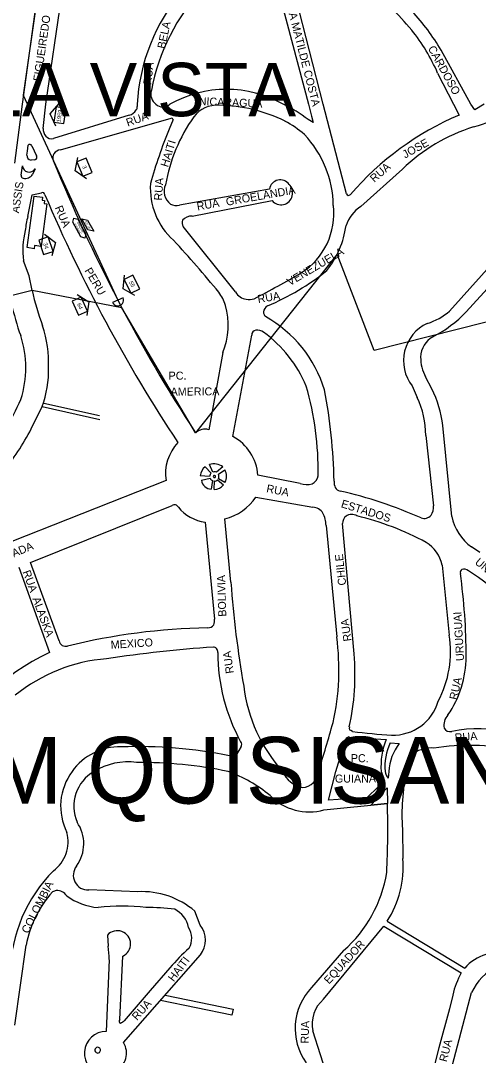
# Model space of a CAD drawing. Extents: x 325709 to 364434, y 7573432 to 7597073.
# Drawn here: x 338070 to 338412, y 7588289 to 7589064 of the extents above; entities that cross this region are included whole.
import ezdxf

# ---------------------------------------------------------------- set-up
doc = ezdxf.new("R2010")
doc.units = 0
for name, color, linetype in [('EDIFEXISTENT', 7, 'Continuous'), ('EDIFOBRAEXIS', 7, 'Continuous'), ('FORMATO', 7, 'Continuous'), ('LIMITE_BAIRROS_MUNICIPIOS', 7, 'Continuous'), ('LOGRADOURO', 7, 'Continuous'), ('LOGRADOURO_TEXTO', 7, 'Continuous'), ('NUM_REF', 7, 'Continuous'), ('SIMBOLO', 7, 'Continuous'), ('TEXTO', 7, 'Continuous'), ('TUBO_PEAD_GN_63', 7, 'Continuous')]:
    doc.layers.add(name, color=color, linetype=linetype)

# ---------------------------------------------------------------- blocks, each defined once
blk = doc.blocks.new('NUM_REF')
at = {"layer": 'NUM_REF'}
blk.add_lwpolyline([(-4.3125, 0.9375), (0, 3.75), (4.3125, 0.9375)], dxfattribs=at)
blk.add_lwpolyline([(2.875, -1.875), (2.875, 1.875), (-2.875, 1.875), (-2.875, -1.875)], close=True, dxfattribs=at)

msp = doc.modelspace()

# ---------------------------------------------------------------- linework, layer by layer
at = {"layer": 'EDIFEXISTENT'}
for p, q in [((338074.56, 7588894.49), (338079.88, 7588933.11)), ((338079.88, 7588933.11), (338086.2, 7588932.24)), ((338086.2, 7588932.24), (338085.9, 7588930.11)), ((338089.39, 7588927.31), (338084.98, 7588895.36)), ((338085.9, 7588930.11), (338087.66, 7588929.87)), ((338087.66, 7588929.87), (338087.34, 7588927.59)), ((338087.34, 7588927.59), (338089.39, 7588927.31)), ((338079.78, 7588893.57), (338074.56, 7588894.49)), ((338080.12, 7588896.03), (338079.78, 7588893.57)), ((338084.98, 7588895.36), (338080.12, 7588896.03))]:
    msp.add_line(p, q, dxfattribs=at)
at = {"layer": 'EDIFOBRAEXIS'}
for p, q in [((338074.75, 7588966.8), (338075.24, 7588971.18)), ((338078.07, 7588970.83), (338081.47, 7588963.17)), ((338074.32, 7588963.73), (338074.75, 7588966.8)), ((338070.11, 7588948.64), (338071.05, 7588955.79)), ((338080.46, 7588960.29), (338077.49, 7588959.95)), ((338080.54, 7588953.54), (338078.64, 7588949.26)), ((338087.01, 7588777.95), (338128.63, 7588768.6)), ((338085.95, 7588775.44), (338129.08, 7588765.56)), ((338213.58, 7588726.14), (338211.09, 7588731.86)), ((338211.13, 7588722.98), (338204.18, 7588723.41)), ((338207.8, 7588730.24), (338212.46, 7588725.41)), ((338221.05, 7588730.1), (338216.27, 7588726.07)), ((338217.89, 7588724.61), (338222.48, 7588727.83)), ((338204.99, 7588720.11), (338211.57, 7588721.61)), ((338213.44, 7588719.85), (338212.46, 7588713.41)), ((338214.61, 7588713.32), (338214.73, 7588719.64)), ((338217.2, 7588720.38), (338221.61, 7588716.62)), ((338222.67, 7588718.47), (338217.81, 7588721.14)), ((338305.7, 7588501.91), (338312.85, 7588525.28)), ((338315.99, 7588527.73), (338343.36, 7588525.9)), ((338346.44, 7588523.3), (338353.13, 7588522.95)), ((338345.38, 7588501.91), (338344.94, 7588496.87)), ((338177.84, 7588334.22), (338228.72, 7588323.91))]:
    msp.add_line(p, q, dxfattribs=at)
for points in [[(338331.9, 7588476.61), (338344.12, 7588489.77), (338344.25, 7588477.81), (338331.9, 7588476.61)], [(338228.72, 7588323.91), (338227.81, 7588319.36), (338174.29, 7588330.2)]]:
    msp.add_lwpolyline(points, dxfattribs=at)
for centre, radius, start, end in [((338076.55, 7588970.12), 1.69, 24.95269, 141.02225), ((338077.81, 7588963.44), 3.5, 175.21995, 264.81546), ((338080.23, 7588961.99), 1.72, 277.75846, 43.68586), ((338076.15, 7588956.14), 5.11, 184.01438, 329.36915), ((338071.55, 7588948.05), 1.56, 157.9656, 271.41784), ((338073.27, 7588952.58), 6.31, 254.58942, 328.3012), ((338214.52, 7588722.28), 10.18, 50.14547, 109.72109), ((338213.71, 7588722.73), 9.55, 128.17003, 175.89733), ((338213.99, 7588722.99), 2.86, 122.25393, 180.07671), ((338214.86, 7588723.55), 2.89, 60.76881, 116.28584), ((338214.77, 7588722.95), 0.856, 80.15338, 268.82849), ((338214.79, 7588722.95), 0.854, 267.35191, 81.62996), ((338213.43, 7588722.97), 4.75, 337.2958, 20.24794), ((338215, 7588722.99), 8.91, 329.43992, 32.88128), ((338213.14, 7588721.68), 8.3, 190.92008, 265.27007), ((338214.32, 7588722.64), 2.93, 200.6256, 252.59596), ((338214.47, 7588722.7), 9.38, 270.87777, 319.62073), ((338215.36, 7588722.01), 2.46, 255.20079, 318.38712), ((338315.56, 7588525.04), 2.73, 80.90571, 174.87409), ((338391.91, 7588505.98), 52.47, 157.6907, 184.44572), ((338383.8, 7588505.39), 41.44, 154.38966, 184.81113), ((338383.38, 7588499.85), 38.06, 142.6383, 176.89712), ((338355.34, 7588504.98), 13.19, 193.45596, 217.97034), ((338127.36, 7588293.09), 2.14, 90.99904, 258.87246), ((338127.35, 7588293.09), 2.14, 259.32892, 90.54258)]:
    msp.add_arc(centre, radius, start, end, dxfattribs=at)
at = {"layer": 'LIMITE_BAIRROS_MUNICIPIOS'}
msp.add_lwpolyline([(338684.37, 7588906.03), (338334.39, 7588817.36), (338306.72, 7588889.49), (338200.72, 7588755.56), (338145.48, 7588849.37), (338078.28, 7588862.43), (337953.19, 7588831.09)], dxfattribs=at)
at = {"layer": 'LOGRADOURO'}
for p, q in [((338102.79, 7589236.03), (338070.89, 7589001.91)), ((338088.46, 7589001.91), (338122.86, 7589232.14)), ((338296.19, 7589001.91), (338271.46, 7589098.56)), ((338264.9, 7589078.21), (338285.18, 7589001.91)), ((338406.7, 7589001.91), (338384.48, 7589042.38)), ((338381.85, 7589025.23), (338393.64, 7589001.91)), ((338070.89, 7589001.91), (338065.03, 7588957.74)), ((338086.61, 7588983.63), (338088.46, 7589001.91)), ((338156.92, 7589001.91), (338157.04, 7589000.17)), ((338313.76, 7588934.82), (338296.19, 7589001.91)), ((338393.64, 7589001.91), (338397.92, 7588993.73)), ((338409.82, 7588997.65), (338406.7, 7589001.91)), ((338416.69, 7589001.91), (338409.82, 7588997.65)), ((338151.08, 7588993.76), (338094.35, 7588976.19)), ((338099.62, 7588967.72), (338182.44, 7588991.54)), ((338183.8, 7588990.32), (338180.8, 7588983.14)), ((338288.76, 7588988.12), (338285.01, 7588990.36)), ((338324.42, 7588925.31), (338355.53, 7588953.27)), ((338075.05, 7588917.76), (338078.46, 7588934.04)), ((338078.46, 7588934.04), (338085.31, 7588935.51)), ((338256.04, 7588938.29), (338188.58, 7588926.34)), ((338198.03, 7588918.09), (338257.91, 7588929.67)), ((338464.04, 7588928.98), (338390.8, 7588846.91)), ((338230.59, 7588861.22), (338191.38, 7588910.15)), ((338313.29, 7588910.95), (338313.29, 7588910.95)), ((338228.67, 7588752.88), (338242.67, 7588828.77)), ((338377.44, 7588788.65), (338372.81, 7588797.65)), ((338362.81, 7588790.79), (338366.56, 7588782.24)), ((338077.65, 7588758.6), (338085.95, 7588775.44)), ((338392.38, 7588693.03), (338385.74, 7588761.15)), ((338373.04, 7588753.72), (338378.68, 7588701.05)), ((338279.03, 7588717.79), (338247.3, 7588724.02)), ((338178.55, 7588719.91), (338028.06, 7588660.39)), ((338245.87, 7588707.56), (338288.5, 7588699.9)), ((338077.07, 7588658.51), (338183.23, 7588701.16)), ((338207.78, 7588688.74), (338214.79, 7588616.13)), ((338227.13, 7588643.65), (338222.67, 7588691.19)), ((338298.34, 7588686.32), (338306.3, 7588602.68)), ((338319.31, 7588589.94), (338310.74, 7588687.68)), ((338413.34, 7588665.96), (338407.24, 7588670.17)), ((338068.29, 7588655.01), (338091.26, 7588591)), ((338098.49, 7588599.9), (338077.07, 7588658.51)), ((338385.3, 7588656.54), (338390.52, 7588604.12)), ((338234.84, 7588520.63), (338231.39, 7588514.58)), ((338339.59, 7588501.91), (338341.39, 7588497.46)), ((338296.78, 7588473.13), (338344.25, 7588477.81)), ((338355.47, 7588458.81), (338355.89, 7588436.66)), ((338157.42, 7588411.82), (338120.68, 7588413.12)), ((338204.05, 7588386.68), (338200.01, 7588397.31)), ((338344.08, 7588389.69), (338402.22, 7588354.58)), ((338296.45, 7588331.19), (338341.6, 7588385.88)), ((338341.6, 7588385.88), (338399.56, 7588350.92)), ((338065.34, 7588311.88), (338073.87, 7588371.7)), ((338311.41, 7588367.75), (338287.54, 7588340.09)), ((338135.88, 7588360.9), (338133.83, 7588307.15)), ((338144.09, 7588315.98), (338146.15, 7588363.56)), ((338146.8, 7588298.74), (338204.25, 7588364.48)), ((338383.5, 7588246.03), (338407.29, 7588336.25)), ((338301.92, 7588265.72), (338288.55, 7588307.63)), ((338146.8, 7588298.74), (338146.8, 7588298.74))]:
    msp.add_line(p, q, dxfattribs=at)
for points in [[(338285.18, 7589001.91), (338287.56, 7588993.03), (338288.76, 7588988.12)], [(338403.26, 7588846.36), (338448.16, 7588895.48), (338465.73, 7588914.57)], [(338078.28, 7588862.43), (338076.07, 7588873.19), (338071.76, 7588884.58)], [(338221.18, 7588815.79), (338210.51, 7588758.01), (338210.51, 7588758.01)], [(338318.18, 7588531.95), (338316.89, 7588532.59), (338315.97, 7588533.07)], [(338337.39, 7588490.47), (338329.08, 7588482.43), (338300.15, 7588480.31), (338305.7, 7588501.91)], [(338134.74, 7588379.37), (338134.74, 7588379.37), (338135.25, 7588370.96)], [(338181.47, 7588354.67), (338166.63, 7588337.77), (338147.14, 7588315.06)], [(338393.17, 7588334.42), (338390.86, 7588324.03), (338382.89, 7588294.72), (338373.54, 7588258.43), (338370.44, 7588247.55)]]:
    msp.add_lwpolyline(points, dxfattribs=at)
for centre, radius, start, end in [((338319.86, 7588983.47), 154.95, 137.20409, 169.23245), ((338037.09, 7588777.03), 429.55, 40.76335, 46.91675), ((338299.57, 7588994.15), 142.85, 139.71703, 176.88406), ((338240.92, 7588957.8), 166.62, 30.50535, 43.00616), ((338251.28, 7588968.66), 142.3, 23.42441, 38.63069), ((338176.46, 7589009.46), 9.32, 161.43749, 234.08661), ((338223.85, 7588926.04), 86.95, 60.75097, 119.24903), ((338176.18, 7589007.17), 7.39, 225.40808, 314.59192), ((338218.57, 7588903.85), 109.08, 52.47514, 64.02633), ((338149.07, 7589001.97), 8.45, 283.74878, 328.56447), ((338153.65, 7588999.75), 3.42, 320.26758, 7.18158), ((338216.78, 7588979.21), 21.92, 86.22, 143.03318), ((338216.01, 7588882.34), 118.76, 64.24543, 88.92824), ((338354.46, 7589164.2), 187.39, 286.83153, 296.52771), ((338301.68, 7588920.17), 125.31, 144.80926, 170.1705), ((338182.12, 7588989.81), 1.76, 16.64607, 79.33403), ((338223.4, 7588909.82), 90.94, 49.68464, 60.91387), ((338484.03, 7588790.76), 220.48, 112.98988, 139.43402), ((338095.05, 7588983.35), 8.44, 178.09259, 219.77507), ((338542.86, 7588836.77), 390.53, 157.98796, 164.28681), ((338223.82, 7588924.53), 79.98, 1.07632, 43.0841), ((338448.85, 7588856.66), 134.32, 107.38186, 134.00504), ((338092.81, 7588981.55), 5.57, 220.27065, 285.98125), ((338099.17, 7588961.93), 5.41, 148.28096, 202.84847), ((338100.65, 7588960.13), 7.65, 97.76573, 142.63818), ((339192.17, 7589402.57), 1183.89, 201.96049, 213.12791), ((338219.05, 7588938.85), 52.26, 175.95286, 228.12879), ((338188.63, 7588936.54), 11.57, 154.24272, 234.60647), ((338264.08, 7588937.13), 8.12, 35.35711, 171.80102), ((338264.47, 7588935.61), 8.81, 344.36482, 44.98258), ((338086.01, 7588933.77), 1.87, 6.60471, 111.89647), ((339143.49, 7589380.64), 1146.22, 202.9345, 213.47983), ((338264.57, 7588935.09), 8.59, 219.14695, 347.53005), ((338315.33, 7588935.1), 1.6, 190.19313, 250.3613), ((338315.16, 7588935.51), 1.95, 259.17953, 315.40926), ((338186.14, 7588934.38), 8.41, 239.99493, 286.86764), ((338252.04, 7588919.8), 52.13, 302.23157, 6.87394), ((338339.08, 7588902.47), 27.15, 122.6921, 161.79389), ((338157.02, 7588897.52), 84.43, 166.12595, 173.37835), ((338197.98, 7588908.5), 9.59, 89.67054, 137.34319), ((338195.81, 7588913.01), 5.27, 157.85251, 212.84173), ((338244.38, 7588920.33), 69.55, 321.8133, 352.24653), ((338136.02, 7588892.02), 64.69, 166.37852, 186.60108), ((337572.25, 7588332.91), 834.24, 39.26822, 42.81886), ((338250.72, 7588893.73), 192.36, 184.82756, 199.83046), ((337958.76, 7589415.28), 627.89, 297.07162, 300.75453), ((338182.29, 7589022.88), 186.59, 292.74659, 308.73493), ((338260.7, 7588902.27), 186.72, 192.31915, 200.84063), ((338192.59, 7588841.93), 31.82, 16.84044, 36.69051), ((338239.35, 7588865.79), 9.88, 207.58621, 265.96419), ((338241.19, 7588865.36), 9.76, 254.95621, 289.92821), ((338169.27, 7588836.27), 55.8, 338.46668, 15.46478), ((338258.06, 7588845.26), 6.63, 123.15786, 171.26824), ((338359.48, 7588883.55), 48.2, 287.72162, 310.52186), ((338256.26, 7588846.22), 4.74, 179.47592, 226.34241), ((338206.01, 7588759.67), 95.47, 17.19081, 60.52573), ((338335.68, 7588910.57), 93.22, 297.2519, 316.46724), ((338000, 7588807.65), 90.69, 357.96617, 18.10588), ((338246.71, 7588828.78), 4.04, 104.22477, 180.20846), ((338246.54, 7588824.65), 8.09, 51.46114, 95.82126), ((338387.11, 7588809.7), 30.79, 114.88483, 217.89103), ((337996.21, 7588804.45), 77.39, 342.14943, 18.08185), ((338195.61, 7588753.78), 95.36, 22.75937, 54.05766), ((338387.52, 7588811.69), 18.44, 119.76467, 177.55883), ((338401.98, 7588812.82), 32.89, 180.60557, 207.47705), ((338010.46, 7588802.52), 80.19, 340.26593, 1.37113), ((338061.96, 7588727.09), 230.52, 359.12138, 16.00834), ((337889.12, 7588710.46), 415.37, 1.2456, 10.74395), ((338303.91, 7588751.44), 82.4, 6.76749, 26.83886), ((337891.09, 7588860.57), 195.8, 320.97849, 335.93511), ((338304.33, 7588753.11), 68.71, 0.50852, 25.07972), ((337874.59, 7588867.14), 230.25, 322.11245, 331.87449), ((338207.71, 7588748.42), 10, 73.74405, 134.39494), ((338211.94, 7588725.07), 33.78, 136.46356, 188.78433), ((338211.34, 7588721.25), 36.07, 4.41075, 61.27642), ((338284.29, 7588724.83), 8.26, 295.43538, 351.1156), ((338284.25, 7588734.69), 17.69, 252.84514, 281.71342), ((338313.97, 7588718.66), 9.61, 175.08509, 204.62483), ((338212.97, 7588729.56), 39.58, 284.1952, 326.23571), ((338310.14, 7588717.57), 5.71, 210.71973, 257.00713), ((338236.94, 7588393.96), 326.08, 66.01823, 77.25906), ((338184.98, 7588699.08), 2.72, 75.91336, 130.09079), ((338183.79, 7588697.24), 4.84, 34.23198, 67.55791), ((338211.64, 7588719.01), 30.52, 218.61916, 262.73035), ((338288.21, 7588690.79), 9.11, 31.57309, 88.13159), ((338368.49, 7588699.73), 10.28, 325.51912, 7.37521), ((338275.85, 7588685.48), 22.51, 2.13548, 26.60935), ((338318.06, 7588687.75), 7.32, 130.77249, 180.56252), ((338317.51, 7588686.08), 8.37, 61.52858, 120.39113), ((338268.52, 7588477.67), 222.17, 61.86339, 76.20293), ((338371.68, 7588698.59), 7.05, 251.76578, 318.45481), ((338428.82, 7588700.46), 37.19, 191.50914, 234.52096), ((338359.12, 7588650.85), 26.79, 12.24856, 58.07329), ((338401.65, 7588650.97), 2.82, 126.0952, 192.18695), ((338401.61, 7588648.17), 5.33, 51.12997, 107.69638), ((337941.19, 7588586.92), 462.08, 0.1348, 7.89341), ((338312.29, 7588507.99), 171.52, 32.97734, 57.29993), ((338991.82, 7588698.4), 766.65, 184.09561, 189.95708), ((338206.24, 7588614.93), 8.63, 339.0727, 8.02493), ((338218.43, 7588133.79), 475.84, 91.05956, 103.80572), ((338209.62, 7588615.48), 5.93, 270.17006, 322.2283), ((338104.25, 7588601.05), 5.87, 191.3293, 234.12235), ((338127.84, 7588578.16), 180.14, 347.30052, 7.82426), ((338311.94, 7588591.63), 79.57, 332.19468, 9.0356), ((338178.52, 7588410.48), 200.5, 115.79821, 148.77412), ((338103.47, 7588602.28), 6.55, 246.02246, 282.45068), ((338283.07, 7587586.29), 1011.15, 93.91783, 98.47374), ((338214.08, 7588592.02), 3.07, 40.66226, 91.79406), ((338212.87, 7588591.4), 4.4, 355.40562, 36.48547), ((338356.24, 7588591.12), 138.99, 180.03091, 208.77735), ((338144.23, 7588461.89), 124.93, 94.66382, 128.983), ((338139.97, 7588574.11), 180.03, 347.55103, 5.04431), ((338325.26, 7588588.47), 78.01, 325.45806, 359.66247), ((338352.42, 7588579.89), 116.55, 186.92385, 221.99667), ((338348.36, 7588564.54), 35.41, 268.49269, 343.54339), ((337275.94, 7588823.74), 1066.47, 342.43596, 344.48964), ((338397.75, 7588536.54), 11.27, 136.9166, 190.56985), ((338320.06, 7588534.56), 4.35, 170.22644, 200.08925), ((338371.47, 7588933.11), 404.69, 262.43336, 266.59405), ((338391.23, 7588536.89), 5.16, 207.99678, 283.72559), ((338413.02, 7588431.51), 102.45, 52.27123, 101.58177), ((338230.75, 7588521.6), 4.51, 8.98818, 35.43386), ((338232.82, 7588521.94), 2.4, 326.87877, 8.61963), ((338406.27, 7588338.76), 182.71, 79.48832, 98.56643), ((338143.65, 7588477.06), 43.25, 88.18513, 144.93129), ((338158.35, 7588187.73), 332.83, 78.27962, 92.29603), ((338227.81, 7588518.98), 5.67, 250.94908, 309.11017), ((338382.15, 7588499.93), 23.79, 138.76545, 175.2144), ((338377.03, 7588496.7), 22.82, 84.9265, 124.04196), ((338150.14, 7588460.23), 48.88, 82.49453, 121.48712), ((338158.24, 7588176.65), 332.05, 78.39917, 90.29591), ((338143, 7588475.99), 43.35, 143.28034, 207.02444), ((338139.57, 7588475.81), 30.09, 119.82539, 203.25903), ((338188.5, 7588401.83), 106.53, 50.40552, 69.95661), ((338284.49, 7588509.83), 20.29, 202.95857, 258.50165), ((338279.97, 7588502.68), 12.75, 272.13604, 356.53334), ((338516.52, 7588469.34), 161.4, 168.35808, 183.74264), ((338334.03, 7588497.03), 7.37, 297.10678, 3.37692), ((338285.75, 7588512.82), 41.19, 224.55228, 285.52746), ((337729.79, 7588457.64), 614.79, 357.0658, 1.88019), ((338088.45, 7588447.75), 28.52, 324.06855, 34.58235), ((338078.23, 7588449.33), 27.06, 306.37774, 14.91036), ((338280.1, 7588430.76), 76.03, 327.30842, 4.45328), ((338120.15, 7588424.13), 11.02, 141.36302, 272.72237), ((338175.4, 7588347.69), 113.83, 135.45008, 178.26169), ((338246.95, 7588441.64), 98.06, 311.10269, 350.92038), ((338110.15, 7588374.5), 40.73, 109.70889, 114.13627), ((338096.65, 7588403.97), 8.87, 31.82549, 91.45998), ((338155.14, 7588356.6), 82.65, 138.2208, 169.47609), ((338132.58, 7588449.05), 49.38, 234.89546, 264.34679), ((338160.38, 7588350.71), 61.17, 49.61904, 92.77754), ((338146.17, 7588245.56), 155.44, 83.57806, 96.8172), ((338161.43, 7588203.01), 197.03, 83.11551, 89.38228), ((338176.09, 7588381), 19.77, 11.83511, 63.06223), ((338142.07, 7588372.64), 9.95, 294.22598, 137.42491), ((338182.8, 7588376.97), 15, 330.51164, 32.59867), ((338190.4, 7588375.45), 17.67, 321.60225, 39.42675), ((338082.36, 7588362.6), 53.55, 358.19001, 8.98879), ((338270.2, 7588283.48), 113.75, 130.80526, 141.25991), ((338427.95, 7588332.36), 33.99, 107.10674, 139.18335), ((338459.44, 7588318.24), 68.22, 151.37242, 166.27522), ((338442.12, 7588321.03), 38.01, 114.3016, 156.39308), ((338319.62, 7588309.34), 44.43, 136.20761, 215.33593), ((338311.92, 7588312.9), 23.96, 130.22507, 192.70294), ((338144.83, 7588314.77), 1.42, 121.34936, 255.85889), ((338141.63, 7588320.92), 8.05, 290.76314, 313.2323), ((338133.91, 7588290.67), 16.48, 90.27643, 260.82867), ((338133.88, 7588290.87), 15.13, 297.66825, 31.33532)]:
    msp.add_arc(centre, radius, start, end, dxfattribs=at)
at = {"layer": 'SIMBOLO'}
for points in [[(338112.53, 7588915.69), (338118.54, 7588904.58), (338117.66, 7588901.62), (338117.66, 7588901.62), (338114.69, 7588902.5), (338108.69, 7588913.61), (338109.57, 7588916.57), (338109.57, 7588916.57)], [(338120.11, 7588907.68), (338115.42, 7588916.07), (338119.83, 7588915.1), (338124.52, 7588906.71)]]:
    msp.add_lwpolyline(points, close=True, dxfattribs=at)
at = {"layer": 'TUBO_PEAD_GN_63'}
for p, q in [((338120.8, 7589353.92), (338071.7, 7589008.59)), ((338071.7, 7589008.59), (338142.47, 7588855.1)), ((338146.35, 7588856.84), (338138.59, 7588853.36))]:
    msp.add_line(p, q, dxfattribs=at)
msp.add_arc((338142.47, 7588855.1), 4.25, 204.17933, 24.17933, dxfattribs=at)

# ---------------------------------------------------------------- block references
at = {"layer": 'FORMATO'}
for p, xscale, yscale, rotation in [((338099.13, 7588993.64), 1.9999999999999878, 1.9999999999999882, 81.33720200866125), ((338117.51, 7588954.69), 1.9999999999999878, 1.9999999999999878, 111.99613048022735), ((338088.64, 7588895.83), 1.999999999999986, 1.999999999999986, -71.22274649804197), ((338153.07, 7588867.04), 1.9999999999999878, 1.9999999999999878, 116.83403613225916), ((338114.01, 7588850.6), 1.999999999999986, 1.999999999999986, -65.39761218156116)]:
    msp.add_blockref('NUM_REF', p, dxfattribs=dict(at, xscale=xscale, yscale=yscale, rotation=rotation))

# ---------------------------------------------------------------- texts
for s, rotation, p in [('1959', 81.05538, (338099.5, 7588988.36)), ('3', 293.58651, (338115.71, 7588955.16)), ('34', 287.81965, (338086.56, 7588897.54)), ('55', 298.28895, (338150.73, 7588868.43)), ('64', 293.64478, (338111.77, 7588852.09))]:
    msp.add_text(s, height=3, rotation=rotation).set_placement(p)
at = {"layer": 'LIMITE_BAIRROS_MUNICIPIOS'}
for s, height, p in [('BELA VISTA', 40, (337969.69, 7588992.9)), ('JARDIM QUISISANA', 50, (337851.95, 7588477.85))]:
    msp.add_text(s, height=height, dxfattribs=at).set_placement(p)
at = {"layer": 'LOGRADOURO_TEXTO'}
for s, rotation, p in [('RUA MATILDE COSTA', 284.35327, (338267.48, 7589081)), ('FIGUEIREDO', 81.8831, (338085.01, 7589018.74)), ('BELA', 77.91582, (338177.78, 7589043.1)), ('CARDOSO', 298.76266, (338374.39, 7589043.76)), ('RUA', 83.02874, (338167.37, 7589016.14)), ('NICARAGUA', 357.70821, (338202.93, 7589001.29)), ('RUA', 19.50878, (338149.92, 7588985.04)), ('HAITI', 72.96172, (338180, 7588954.31)), ('JOSE', 28.97971, (338357.55, 7588961.1)), ('RUA', 41.13802, (338334.43, 7588942.94)), ('ASSIS', 81.40338, (338068.47, 7588919.98)), ('RUA', 86.63927, (338175.57, 7588929.59)), ('GROELANDIA', 10.05005, (338223.95, 7588925.75)), ('RUA', 293.04744, (338095.16, 7588924.42)), ('RUA', 10.05005, (338202.12, 7588922.27)), ('VENEZUELA', 30.60045, (338271.25, 7588865.54)), ('PERU', 300.579, (338117.27, 7588877.22)), ('RUA', 9.2181, (338247.55, 7588852.88)), ('PC.', 0.09159, (338180.49, 7588795.5)), ('AMERICA', 0.33042, (338181.97, 7588783.54)), ('RUA', 348.88267, (338253.31, 7588711.23)), ('ESTADOS', 342.58127, (338309.09, 7588700.04)), ('CANADA', 22.82006, (338049.03, 7588655.71)), ('CHILE', 96.11728, (338313.43, 7588641.6)), ('UNIDOS', 319.90974, (338409.31, 7588657.86)), ('RUA  ALASKA', 290.09503, (338071.09, 7588651.45)), ('BOLIVIA', 91.93591, (338223.74, 7588617.98)), ('RUA', 98.21779, (338317.47, 7588599.85)), ('URUGUAI', 93.32802, (338401.75, 7588584.87)), ('MEXICO', 3.54289, (338137.32, 7588593.82)), ('RUA', 98.21779, (338229.35, 7588575.71)), ('RUA', 77.38758, (338396.36, 7588555.2)), ('RUA', 4.40131, (338394.9, 7588524.29)), ('PC.', 359.51002, (338316.87, 7588508.93)), ('GUIANA', 0.16282, (338304.98, 7588493.57)), ('COLOMBIA', 63.30362, (338075.38, 7588379.97)), ('EQUADOR', 47.68957, (338300.59, 7588342.16)), ('HAITI', 52.90436, (338184.28, 7588343.94)), ('RUA', 48.38884, (338156.87, 7588314.91)), ('RUA', 88.46695, (338285.29, 7588298.01)), ('RUA', 75.55748, (338388.65, 7588283.9))]:
    msp.add_text(s, height=6, rotation=rotation, dxfattribs=at).set_placement(p)
at = {"layer": 'TEXTO'}
for s, rotation, p in [('7 Kgf/cm²', 300.95636, (338109.55, 7588911.91)), ('DN63mm', 298.40158, (338111.73, 7588913.11)), ('321,55', 299.15726, (338117.69, 7588913.82))]:
    msp.add_text(s, height=1.5, rotation=rotation, dxfattribs=at).set_placement(p)

doc.saveas('drawing.dxf')
